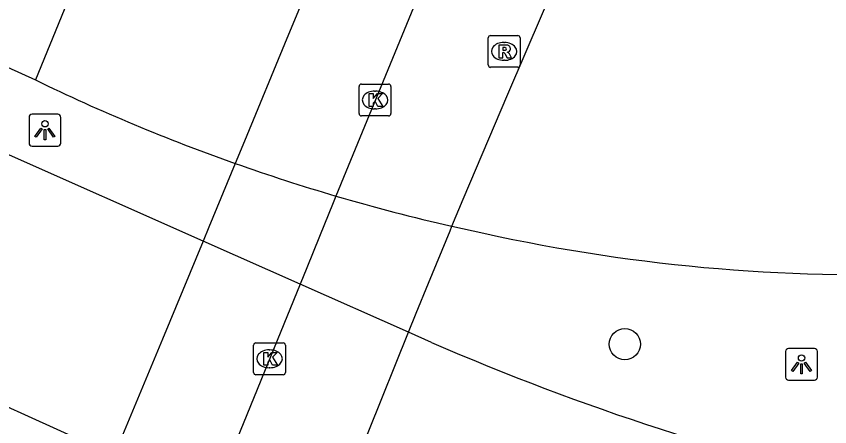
# Model space of a CAD drawing. Extents: x 158087 to 159494, y 382905 to 383981.
# Drawn here: x 159249.13 to 159274.67, y 383580.55 to 383593.44 of the extents above; entities that cross this region are included whole.
import ezdxf

# ---------------------------------------------------------------- set-up
doc = ezdxf.new("R2010")
doc.units = 0
for name, color, linetype in [('IMGEO_Boom', 7, 'Continuous'), ('IMGEO_Fietspad_open', 7, 'Continuous'), ('IMGEO_Kolk', 7, 'Continuous'), ('IMGEO_Lichtpunt', 7, 'Continuous'), ('IMGEO_Rijbaan_regionaal_gesloten', 7, 'Continuous'), ('IMGEO_Rioolput', 7, 'Continuous'), ('IMGEO_Tunneldeel', 7, 'Continuous'), ('IMGEO_Voetpad_open', 7, 'Continuous')]:
    doc.layers.add(name, color=color, linetype=linetype)

msp = doc.modelspace()

# ---------------------------------------------------------------- linework, layer by layer
at = {"layer": 'IMGEO_Boom'}
msp.add_circle((159268.236, 383583.139), 0.489, dxfattribs=at)
at = {"layer": 'IMGEO_Fietspad_open'}
for points in [[(159263.375, 383598.017), (159263.221, 383597.645), (159263.069, 383597.281), (159262.332, 383595.498), (159260.793, 383591.754), (159259.475, 383588.547), (159259.167, 383587.792), (159259.08, 383587.578), (159258.648, 383586.516), (159258.25, 383585.538), (159258.041, 383585.025), (159256.808, 383581.999), (159255.282, 383578.251), (159254.523, 383576.387), (159254.164, 383575.616)], [(159254.164, 383575.616), (159257.66, 383574.175), (159258.027, 383574.955), (159258.709, 383576.694), (159260.203, 383580.415), (159261.447, 383583.514), (159261.685, 383584.108), (159262.071, 383585.05), (159262.75, 383586.7), (159262.809, 383586.843), (159263.158, 383587.69), (159264.565, 383590.988), (159266.193, 383594.803), (159266.84, 383596.291), (159266.97, 383596.661), (159267.113, 383597.067), (159263.375, 383598.017)]]:
    msp.add_lwpolyline(points, dxfattribs=at)
at = {"layer": 'IMGEO_Kolk'}
for p, q in [((159259.969, 383591.307), (159260.821, 383591.307)), ((159259.894, 383590.381), (159259.894, 383591.233)), ((159260.382, 383591.087), (159260.407, 383591.087)), ((159260.895, 383591.233), (159260.895, 383590.381)), ((159260.405, 383590.527), (159260.38, 383590.527)), ((159260.821, 383590.307), (159259.969, 383590.307)), ((159256.583, 383582.253), (159256.583, 383583.105)), ((159256.658, 383583.179), (159257.51, 383583.179)), ((159257.584, 383583.105), (159257.584, 383582.253)), ((159257.071, 383582.959), (159257.096, 383582.959)), ((159257.094, 383582.399), (159257.069, 383582.399)), ((159257.51, 383582.179), (159256.658, 383582.179))]:
    msp.add_line(p, q, dxfattribs=at)
for points in [[(159259.969, 383591.307), (159260.821, 383591.307)], [(159259.894, 383590.381), (159259.894, 383591.233)], [(159260.215, 383591.007), (159260.338, 383591.007), (159260.338, 383590.856), (159260.468, 383591.007), (159260.632, 383591.007), (159260.486, 383590.856), (159260.639, 383590.607), (159260.487, 383590.607), (159260.402, 383590.771), (159260.338, 383590.704), (159260.338, 383590.607), (159260.215, 383590.607), (159260.215, 383591.007)], [(159260.895, 383591.233), (159260.895, 383590.381)], [(159260.821, 383590.307), (159259.969, 383590.307)], [(159256.583, 383582.253), (159256.583, 383583.105)], [(159256.658, 383583.179), (159257.51, 383583.179)], [(159257.584, 383583.105), (159257.584, 383582.253)], [(159256.904, 383582.879), (159257.027, 383582.879), (159257.027, 383582.728), (159257.157, 383582.879), (159257.321, 383582.879), (159257.175, 383582.728), (159257.328, 383582.479), (159257.176, 383582.479), (159257.091, 383582.643), (159257.027, 383582.576), (159257.027, 383582.479), (159256.904, 383582.479), (159256.904, 383582.879)], [(159257.51, 383582.179), (159256.658, 383582.179)]]:
    msp.add_lwpolyline(points, dxfattribs=at)
for centre, start, end in [((159259.971, 383591.231), 91.552, 178.448), ((159259.971, 383591.231), 91.552, 178.448), ((159260.819, 383591.231), 1.552, 88.448), ((159260.819, 383591.231), 1.552, 88.448), ((159259.971, 383590.383), 181.552, 268.448), ((159259.971, 383590.383), 181.552, 268.448), ((159260.819, 383590.383), 271.552, 358.448), ((159260.819, 383590.383), 271.552, 358.448), ((159256.66, 383583.103), 91.552, 178.448), ((159256.66, 383583.103), 91.552, 178.448), ((159257.508, 383583.103), 1.552, 88.448), ((159257.508, 383583.103), 1.552, 88.448), ((159256.66, 383582.255), 181.552, 268.448), ((159256.66, 383582.255), 181.552, 268.448), ((159257.508, 383582.255), 271.552, 358.448), ((159257.508, 383582.255), 271.552, 358.448)]:
    msp.add_arc(centre, 0.0765, start, end, dxfattribs=at)
for centre, major_axis, ratio, start_param, end_param in [((159260.381, 383590.807), (-0.387, 0.002), 0.722429, 4.712389, 7.853982), ((159260.406, 383590.807), (-0.39, 0.002), 0.717154, 1.570796, 4.712389), ((159257.07, 383582.679), (-0.387, 0.002), 0.722429, 4.712389, 7.853982), ((159257.095, 383582.679), (-0.39, 0.002), 0.717154, 1.570796, 4.712389)]:
    msp.add_ellipse(centre, major_axis=major_axis, ratio=ratio, start_param=start_param, end_param=end_param, dxfattribs=at)
at = {"layer": 'IMGEO_Lichtpunt'}
for p, q in [((159249.534, 383590.263), (159249.534, 383589.456)), ((159249.534, 383590.263), (159249.534, 383589.456)), ((159250.436, 383590.358), (159249.628, 383590.358)), ((159250.436, 383590.358), (159249.628, 383590.358)), ((159250.53, 383589.456), (159250.53, 383590.263)), ((159250.53, 383589.456), (159250.53, 383590.263)), ((159249.628, 383589.362), (159250.436, 383589.362)), ((159249.628, 383589.362), (159250.436, 383589.362)), ((159273.283, 383582.909), (159273.283, 383582.102)), ((159273.283, 383582.909), (159273.283, 383582.102)), ((159274.185, 383583.004), (159273.377, 383583.004)), ((159274.185, 383583.004), (159273.377, 383583.004)), ((159274.279, 383582.102), (159274.279, 383582.909)), ((159274.279, 383582.102), (159274.279, 383582.909)), ((159273.377, 383582.008), (159274.185, 383582.008)), ((159273.377, 383582.008), (159274.185, 383582.008))]:
    msp.add_line(p, q, dxfattribs=at)
for points in [[(159249.908, 383589.927), (159249.947, 383589.899), (159249.759, 383589.637), (159249.721, 383589.664), (159249.908, 383589.927)], [(159250.01, 383589.879), (159250.057, 383589.879), (159250.057, 383589.557), (159250.01, 383589.557), (159250.01, 383589.879)], [(159250.12, 383589.899), (159250.158, 383589.926), (159250.345, 383589.664), (159250.306, 383589.636), (159250.12, 383589.899)], [(159273.657, 383582.573), (159273.696, 383582.545), (159273.508, 383582.283), (159273.47, 383582.31), (159273.657, 383582.573)], [(159273.869, 383582.545), (159273.907, 383582.572), (159274.094, 383582.31), (159274.055, 383582.282), (159273.869, 383582.545)], [(159273.759, 383582.525), (159273.806, 383582.525), (159273.806, 383582.203), (159273.759, 383582.203), (159273.759, 383582.525)]]:
    msp.add_lwpolyline(points, dxfattribs=at)
for centre in [(159250.033, 383590.061), (159273.782, 383582.707)]:
    msp.add_circle(centre, 0.0994, dxfattribs=at)
for centre, start, end in [((159249.628, 383590.263), 90, 180), ((159249.628, 383590.263), 90, 180), ((159250.436, 383590.263), 0, 90), ((159250.436, 383590.263), 0, 90), ((159249.628, 383589.456), 180, 270), ((159249.628, 383589.456), 180, 270), ((159250.436, 383589.456), 270, 0), ((159250.436, 383589.456), 270, 360), ((159273.377, 383582.909), 90, 180), ((159273.377, 383582.909), 90, 180), ((159274.185, 383582.909), 0, 90), ((159274.185, 383582.909), 0, 90), ((159273.377, 383582.102), 180, 270), ((159273.377, 383582.102), 180, 270), ((159274.185, 383582.102), 270, 0), ((159274.185, 383582.102), 270, 360)]:
    msp.add_arc(centre, 0.0946, start, end, dxfattribs=at)
at = {"layer": 'IMGEO_Rijbaan_regionaal_gesloten'}
for points in [[(159207.228, 383610.697), (159249.733, 383591.436)], [(159251.086, 383594.749), (159249.733, 383591.436)], [(159262.165, 383583.195), (159261.447, 383583.514), (159258.041, 383585.025), (159254.999, 383586.376), (159248.733, 383589.156)], [(159262.809, 383586.843), (159263.812, 383586.623)], [(159246.014, 383582.462), (159252.206, 383579.649), (159255.282, 383578.251), (159258.709, 383576.694), (159261.867, 383575.355), (159265.074, 383574.139)]]:
    msp.add_lwpolyline(points, dxfattribs=at)
for centre, radius, start, end in [((159276.426, 383646.49), 61.183, 244.13367, 250.50475), ((159276.751, 383647.559), 62.3, 250.55049, 253.60526), ((159276.199, 383645.693), 60.354, 253.60838, 257.18189), ((159275.761, 383640.879), 55.557, 257.58, 272.9612), ((159294.487, 383657.727), 81.239, 246.55532, 257.38322)]:
    msp.add_arc(centre, radius, start, end, dxfattribs=at)
at = {"layer": 'IMGEO_Rioolput'}
for p, q in [((159264.022, 383592.834), (159264.874, 383592.834)), ((159263.947, 383591.908), (159263.947, 383592.76)), ((159264.435, 383592.614), (159264.46, 383592.614)), ((159264.948, 383592.76), (159264.948, 383591.908)), ((159264.458, 383592.054), (159264.433, 383592.054)), ((159264.874, 383591.834), (159264.022, 383591.834))]:
    msp.add_line(p, q, dxfattribs=at)
for points in [[(159264.022, 383592.834), (159264.874, 383592.834)], [(159263.947, 383591.908), (159263.947, 383592.76)], [(159264.536, 383592.532), (159264.284, 383592.534), (159264.284, 383592.134)], [(159264.948, 383592.76), (159264.948, 383591.908)], [(159264.284, 383592.134), (159264.408, 383592.134), (159264.408, 383592.296), (159264.419, 383592.296)], [(159264.462, 383592.453), (159264.408, 383592.453), (159264.408, 383592.372)], [(159264.408, 383592.372), (159264.46, 383592.372)], [(159264.466, 383592.267), (159264.537, 383592.134), (159264.677, 383592.134), (159264.612, 383592.26)], [(159264.874, 383591.834), (159264.022, 383591.834)]]:
    msp.add_lwpolyline(points, dxfattribs=at)
for centre, radius, start, end in [((159264.024, 383592.758), 0.0765, 91.552, 178.448), ((159264.024, 383592.758), 0.0765, 91.552, 178.448), ((159264.872, 383592.758), 0.0765, 1.552, 88.448), ((159264.872, 383592.758), 0.0765, 1.552, 88.448), ((159264.535, 383592.422), 0.109, 350.3612, 89.416), ((159264.418, 383592.243), 0.0533, 26.0293, 88.6989), ((159264.444, 383592.561), 0.19, 274.7715, 282.9687), ((159264.468, 383592.357), 0.0964, 77.0061, 93.1865), ((159264.482, 383592.414), 0.0378, 276.6634, 79.6772), ((159264.533, 383592.422), 0.112, 277.5842, 350.9817), ((159264.517, 383592.207), 0.108, 29.5134, 73.7905), ((159264.024, 383591.91), 0.0765, 181.552, 268.448), ((159264.024, 383591.91), 0.0765, 181.552, 268.448), ((159264.872, 383591.91), 0.0765, 271.552, 358.448), ((159264.872, 383591.91), 0.0765, 271.552, 358.448)]:
    msp.add_arc(centre, radius, start, end, dxfattribs=at)
for centre, major_axis, ratio, start_param, end_param in [((159264.434, 383592.334), (-0.387, 0.002), 0.722429, 4.712389, 7.853982), ((159264.459, 383592.334), (-0.39, 0.002), 0.717154, 1.570796, 4.712389)]:
    msp.add_ellipse(centre, major_axis=major_axis, ratio=ratio, start_param=start_param, end_param=end_param, dxfattribs=at)
at = {"layer": 'IMGEO_Tunneldeel'}
msp.add_lwpolyline([(159260.203, 383580.415), (159261.447, 383583.514), (159261.685, 383584.108), (159262.071, 383585.05), (159262.75, 383586.7), (159262.809, 383586.843), (159263.158, 383587.69), (159264.565, 383590.988), (159266.193, 383594.803), (159266.84, 383596.291), (159266.97, 383596.661), (159267.113, 383597.067), (159263.375, 383598.017), (159260.261, 383599.059), (159260.09, 383598.712), (159259.918, 383598.363), (159259.097, 383596.29), (159257.63, 383592.741), (159256.297, 383589.516), (159256.007, 383588.814), (159255.181, 383586.815), (159254.999, 383586.376), (159253.72, 383583.297), (159252.206, 383579.649)], dxfattribs=at)
at = {"layer": 'IMGEO_Voetpad_open'}
msp.add_lwpolyline([(159263.375, 383598.017), (159260.261, 383599.059), (159260.09, 383598.712), (159259.918, 383598.363), (159259.097, 383596.29), (159257.63, 383592.741), (159256.297, 383589.516), (159256.007, 383588.814), (159255.181, 383586.815), (159254.999, 383586.376), (159253.72, 383583.297), (159252.206, 383579.649), (159251.396, 383577.664), (159251.071, 383576.891), (159254.164, 383575.616)], dxfattribs=at)

doc.saveas('drawing.dxf')
